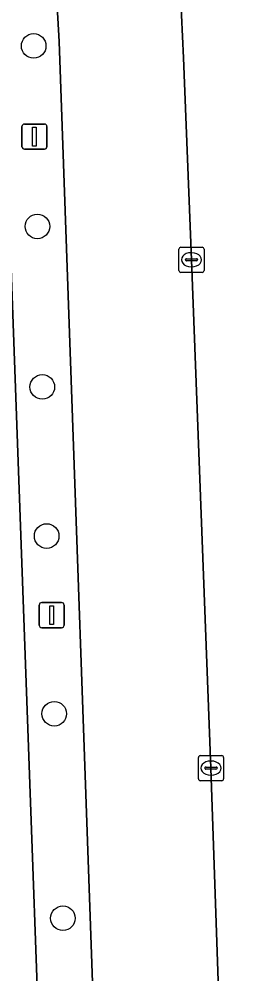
# Model space of a CAD drawing. Extents: x 160554 to 161248, y 385329 to 386506.
# Drawn here: x 161050.77 to 161060.25, y 386294.32 to 386332.29 of the extents above; entities that cross this region are included whole.
import ezdxf

# ---------------------------------------------------------------- set-up
doc = ezdxf.new("R2010")
doc.units = 0
for name, color, linetype in [('IMGEO_Boom', 7, 'Continuous'), ('IMGEO_Kolk', 7, 'Continuous'), ('IMGEO_Lichtmast', 7, 'Continuous'), ('IMGEO_Parkeervlak_open', 7, 'Continuous'), ('IMGEO_Rijbaan_lokaal_open', 7, 'Continuous'), ('IMGEO_Terreindeel_halfverhard', 7, 'Continuous')]:
    doc.layers.add(name, color=color, linetype=linetype)

msp = doc.modelspace()

# ---------------------------------------------------------------- linework, layer by layer
at = {"layer": 'IMGEO_Boom'}
for centre in [(161051.345, 386331.225), (161051.493, 386324.045), (161051.688, 386317.662), (161051.861, 386311.732), (161052.162, 386304.666), (161052.506, 386296.534)]:
    msp.add_circle(centre, 0.489, dxfattribs=at)
at = {"layer": 'IMGEO_Kolk'}
for p, q in [((161057.115, 386322.293), (161057.115, 386323.145)), ((161057.19, 386323.219), (161058.042, 386323.219)), ((161057.603, 386322.999), (161057.628, 386322.999)), ((161058.116, 386323.145), (161058.116, 386322.293)), ((161057.374, 386322.713), (161057.374, 386322.725)), ((161057.812, 386322.676), (161057.414, 386322.676)), ((161057.417, 386322.762), (161057.815, 386322.762)), ((161057.858, 386322.725), (161057.858, 386322.713)), ((161058.042, 386322.219), (161057.19, 386322.219)), ((161057.626, 386322.439), (161057.601, 386322.439)), ((161057.891, 386302.077), (161057.891, 386302.929)), ((161057.966, 386303.003), (161058.818, 386303.003)), ((161058.892, 386302.929), (161058.892, 386302.077)), ((161058.15, 386302.497), (161058.15, 386302.509)), ((161058.588, 386302.46), (161058.19, 386302.46)), ((161058.193, 386302.546), (161058.591, 386302.546)), ((161058.379, 386302.783), (161058.404, 386302.783)), ((161058.634, 386302.509), (161058.634, 386302.497)), ((161058.402, 386302.223), (161058.377, 386302.223)), ((161058.818, 386302.003), (161057.966, 386302.003))]:
    msp.add_line(p, q, dxfattribs=at)
for points in [[(161057.115, 386322.293), (161057.115, 386323.145)], [(161057.19, 386323.219), (161058.042, 386323.219)], [(161058.116, 386323.145), (161058.116, 386322.293)], [(161058.042, 386322.219), (161057.19, 386322.219)], [(161057.891, 386302.077), (161057.891, 386302.929)], [(161057.966, 386303.003), (161058.818, 386303.003)], [(161058.892, 386302.929), (161058.892, 386302.077)], [(161058.818, 386302.003), (161057.966, 386302.003)]]:
    msp.add_lwpolyline(points, dxfattribs=at)
for centre, radius, start, end in [((161057.192, 386323.143), 0.0765, 91.552, 178.448), ((161057.192, 386323.143), 0.0765, 91.552, 178.448), ((161058.04, 386323.143), 0.0765, 1.552, 88.448), ((161058.04, 386323.143), 0.0765, 1.552, 88.448), ((161057.414, 386322.722), 0.0403, 85.8775, 175.7526), ((161057.411, 386322.712), 0.0366, 178.938, 274.7102), ((161057.815, 386322.719), 0.043, 264.8664, 352.4533), ((161057.819, 386322.724), 0.0386, 1.7309, 96.639), ((161057.192, 386322.295), 0.0765, 181.552, 268.448), ((161057.192, 386322.295), 0.0765, 181.552, 268.448), ((161058.04, 386322.295), 0.0765, 271.552, 358.448), ((161058.04, 386322.295), 0.0765, 271.552, 358.448), ((161057.968, 386302.927), 0.0765, 91.552, 178.448), ((161057.968, 386302.927), 0.0765, 91.552, 178.448), ((161058.816, 386302.927), 0.0765, 1.552, 88.448), ((161058.816, 386302.927), 0.0765, 1.552, 88.448), ((161058.19, 386302.506), 0.0403, 85.8775, 175.7526), ((161058.187, 386302.496), 0.0366, 178.938, 274.7102), ((161058.591, 386302.503), 0.043, 264.8664, 352.4533), ((161058.595, 386302.508), 0.0386, 1.7309, 96.639), ((161057.968, 386302.079), 0.0765, 181.552, 268.448), ((161057.968, 386302.079), 0.0765, 181.552, 268.448), ((161058.816, 386302.079), 0.0765, 271.552, 358.448), ((161058.816, 386302.079), 0.0765, 271.552, 358.448)]:
    msp.add_arc(centre, radius, start, end, dxfattribs=at)
for centre, major_axis, ratio, start_param, end_param in [((161057.602, 386322.719), (-0.387, 0.002), 0.722429, 4.712389, 7.853982), ((161057.627, 386322.719), (-0.39, 0.002), 0.717154, 1.570796, 4.712389), ((161058.378, 386302.503), (-0.387, 0.002), 0.722429, 4.712389, 7.853982), ((161058.403, 386302.503), (-0.39, 0.002), 0.717154, 1.570796, 4.712389)]:
    msp.add_ellipse(centre, major_axis=major_axis, ratio=ratio, start_param=start_param, end_param=end_param, dxfattribs=at)
at = {"layer": 'IMGEO_Lichtmast'}
for p, q in [((161050.88, 386327.217), (161050.88, 386328.017)), ((161050.88, 386328.017), (161050.88, 386327.217)), ((161050.98, 386328.117), (161051.77, 386328.117)), ((161051.77, 386328.117), (161050.98, 386328.117)), ((161051.87, 386328.017), (161051.87, 386327.217)), ((161051.87, 386327.217), (161051.87, 386328.017)), ((161051.77, 386327.117), (161050.98, 386327.117)), ((161050.98, 386327.117), (161051.77, 386327.117)), ((161051.567, 386308.187), (161051.567, 386308.987)), ((161051.567, 386308.987), (161051.567, 386308.187)), ((161051.667, 386309.087), (161052.457, 386309.087)), ((161052.457, 386309.087), (161051.667, 386309.087)), ((161052.557, 386308.987), (161052.557, 386308.187)), ((161052.557, 386308.187), (161052.557, 386308.987)), ((161052.457, 386308.087), (161051.667, 386308.087)), ((161051.667, 386308.087), (161052.457, 386308.087))]:
    msp.add_line(p, q, dxfattribs=at)
for points in [[(161051.3, 386327.992), (161051.45, 386327.992), (161051.45, 386327.242), (161051.3, 386327.242), (161051.3, 386327.992)], [(161051.987, 386308.962), (161052.137, 386308.962), (161052.137, 386308.212), (161051.987, 386308.212), (161051.987, 386308.962)]]:
    msp.add_lwpolyline(points, dxfattribs=at)
for centre, start, end in [((161050.98, 386328.017), 90, 180), ((161050.98, 386328.017), 90, 180), ((161051.77, 386328.017), 0, 90), ((161051.77, 386328.017), 360, 90), ((161050.98, 386327.217), 180, 270), ((161050.98, 386327.217), 180, 270), ((161051.77, 386327.217), 270, 0), ((161051.77, 386327.217), 270, 0), ((161051.667, 386308.987), 90, 180), ((161051.667, 386308.987), 90, 180), ((161052.457, 386308.987), 0, 90), ((161052.457, 386308.987), 360, 90), ((161051.667, 386308.187), 180, 270), ((161051.667, 386308.187), 180, 270), ((161052.457, 386308.187), 270, 0), ((161052.457, 386308.187), 270, 0)]:
    msp.add_arc(centre, 0.1, start, end, dxfattribs=at)
at = {"layer": 'IMGEO_Parkeervlak_open'}
for points in [[(161050.13, 386331.159), (161049.947, 386334.82), (161045.007, 386334.629), (161045.101, 386332.213), (161045.403, 386322.919), (161046.133, 386303.84), (161046.919, 386282.927), (161047.461, 386265.264), (161048.072, 386248.672), (161053.079, 386248.863), (161052.609, 386262.7)], [(161058.39, 386302.504), (161057.615, 386322.719), (161057.296, 386330.754), (161057.104, 386335.007), (161052.159, 386334.881), (161052.356, 386331.398), (161054.009, 386284.628), (161054.806, 386262.753), (161055.245, 386248.93), (161060.253, 386249.086), (161059.65, 386265.774), (161058.994, 386284.801)]]:
    msp.add_lwpolyline(points, close=True, dxfattribs=at)
at = {"layer": 'IMGEO_Rijbaan_lokaal_open'}
msp.add_lwpolyline([(161046.919, 386282.927), (161046.133, 386303.84), (161045.403, 386322.919), (161045.101, 386332.213), (161045.007, 386334.629), (161049.947, 386334.82), (161052.159, 386334.881), (161057.104, 386335.007), (161057.296, 386330.754), (161057.615, 386322.719), (161058.39, 386302.504), (161058.994, 386284.801), (161059.65, 386265.774), (161060.253, 386249.086), (161055.245, 386248.93), (161053.079, 386248.863), (161048.072, 386248.672), (161047.461, 386265.264)], close=True, dxfattribs=at)
at = {"layer": 'IMGEO_Terreindeel_halfverhard'}
msp.add_lwpolyline([(161052.356, 386331.398), (161052.159, 386334.881), (161049.947, 386334.82), (161050.13, 386331.159), (161052.609, 386262.7), (161053.079, 386248.863), (161055.245, 386248.93), (161054.806, 386262.753), (161054.009, 386284.628)], close=True, dxfattribs=at)

doc.saveas('drawing.dxf')
